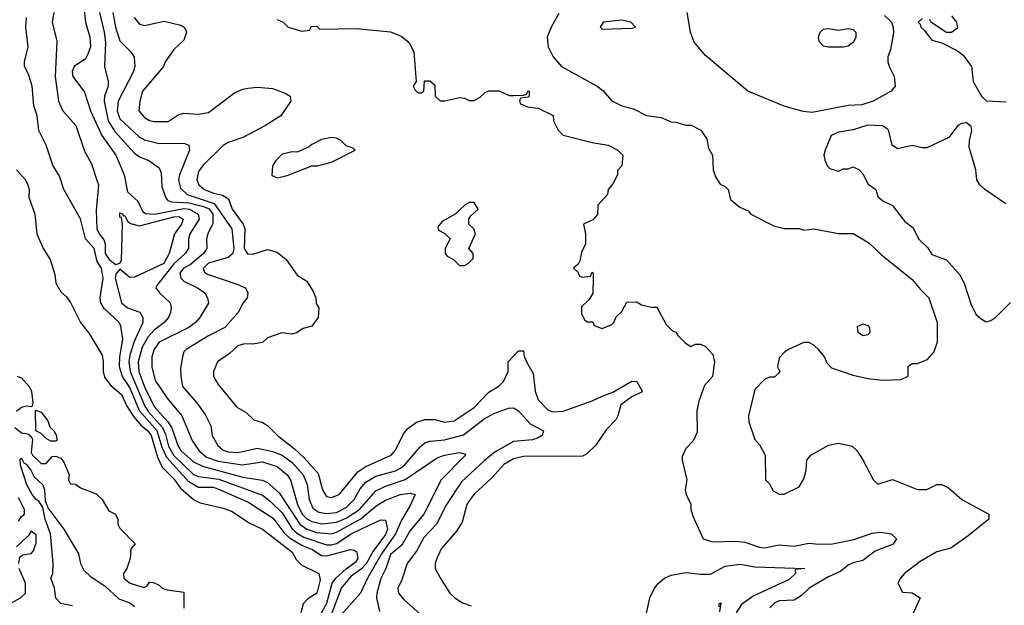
# Model space of a CAD drawing. Header units: inches. Extents: x 2348341 to 2479810, y 460419 to 613669.
# Tile 299 of 656: x 2354503 to 2358504, y 567340 to 569721. Entities that reach past the tile are written whole.
import ezdxf

# ---------------------------------------------------------------- set-up
doc = ezdxf.new("R2010")
doc.units = ezdxf.units.IN
doc.header["$MEASUREMENT"] = 0
doc.layers.add('C3556', color=7, linetype='Continuous')

msp = doc.modelspace()

# ---------------------------------------------------------------- linework, layer by layer
at = {"layer": 'C3556', "color": 2}
for points, elevation in [([(2354642, 569750), (2354635.5, 569710), (2354653.8, 569633.8), (2354646.7, 569490), (2354660.7, 569390), (2354678.8, 569350), (2354730.6, 569290), (2354766.6, 569186.6), (2354794.6, 569134.6), (2354819.8, 569059.8), (2354822.8, 569050), (2354813.7, 568946.3), (2354816.2, 568870), (2354825.5, 568850), (2354845.2, 568825.2), (2354850.2, 568810), (2354850.2, 568770), (2354866.4, 568746.4), (2354894, 568726), (2354909.6, 568730.4), (2354916.4, 568743.6), (2354920.7, 568890), (2354916.4, 568916.4), (2354910, 568918), (2354910, 568936), (2354922, 568930), (2354923.6, 568923.6), (2354930, 568924.7), (2354941.1, 568901.1), (2354952.7, 568892.7), (2354990, 568882.4), (2355130, 568919.8), (2355150, 568920.8), (2355166.7, 568910), (2355160.9, 568890), (2355132.7, 568850), (2355110.3, 568770), (2355088.2, 568730), (2354970, 568674.7), (2354950, 568673), (2354910, 568706), (2354894, 568686), (2354890.4, 568670), (2354916.3, 568570), (2354941, 568550), (2354991.8, 568531.8), (2355003.8, 568510), (2355003.7, 568490), (2354967.8, 568412.2), (2354950, 568357.2), (2354946.5, 568330), (2354951.8, 568290), (2355011.8, 568150), (2355026.9, 568126.9), (2355083, 568063), (2355095.7, 568035.7), (2355107.6, 567987.6), (2355129.6, 567949.6), (2355210, 567871.4), (2355230, 567863.2), (2355312.2, 567852.2), (2355490, 567787.4), (2355522.5, 567762.5), (2355570, 567715.6), (2355610.8, 567650.8), (2355631.4, 567631.4), (2355657.3, 567617.3), (2355750, 567586.5), (2355770, 567585.8), (2355790, 567591.4), (2355849.6, 567630), (2355890, 567650.2), (2355970, 567687.7), (2355990, 567686), (2355997.8, 567650), (2355990, 567628), (2355939.3, 567560.7), (2355911.3, 567508.7), (2355892, 567488), (2355850, 567458.9), (2355809, 567410), (2355755.7, 567264.3)], 74), ([(2354763.7, 569770), (2354770.3, 569710), (2354788.2, 569650), (2354790.3, 569610), (2354779.9, 569580.1), (2354770, 569561.2), (2354724.9, 569530), (2354716.3, 569510), (2354719.1, 569490), (2354766, 569426), (2354790.4, 569350), (2354837, 569250), (2354894, 569170), (2354928, 569090), (2354941.6, 569021.6), (2354982.8, 568982.8), (2355001.7, 568941.7), (2355012.4, 568932.4), (2355050.2, 568930.2), (2355170, 568952.6), (2355193, 568950), (2355228.4, 568930), (2355232.4, 568910), (2355194.4, 568850), (2355188.4, 568830), (2355188.7, 568790), (2355175.8, 568770), (2355130, 568728.6), (2355059.8, 568640.2), (2355056, 568630), (2355070.8, 568610), (2355114, 568570), (2355119.1, 568550), (2355116.3, 568530), (2355107.7, 568510), (2355090.6, 568490), (2355050, 568458.7), (2355024, 568430), (2355000.7, 568390), (2354984.9, 568330), (2354987.3, 568290), (2355010, 568228.4), (2355050, 568148.7), (2355105.3, 568085.3), (2355121.1, 568061.1), (2355145.3, 567990), (2355158, 567970), (2355210, 567923.6), (2355245.3, 567905.3), (2355410, 567861.5), (2355488.8, 567848.8), (2355510, 567839.3), (2355557.8, 567797.8), (2355640.8, 567670), (2355669.5, 567649.5), (2355710, 567636.5), (2355769.8, 567630.2), (2355790, 567637.6), (2355888.7, 567691.3), (2355950, 567743.6), (2355990, 567767.7), (2356050.4, 567790.4), (2356090, 567796.3), (2356110.6, 567790.6), (2356090, 567746), (2356054, 567686), (2356030.2, 567630), (2355972.8, 567550), (2355916.5, 567450), (2355888.4, 567390), (2355810, 567300.7)], 78), ([(2354827.4, 569750), (2354846.3, 569670), (2354851.5, 569628.5), (2354848.2, 569530), (2354863.1, 569470), (2354863.1, 569450), (2354847.2, 569410), (2354846, 569390), (2354862.8, 569310), (2354890, 569266.4), (2354970, 569178), (2354990, 569163.8), (2355028.1, 569148.1), (2355070, 569118), (2355077.5, 569097.5), (2355080.7, 569040.7), (2355096.4, 568996.4), (2355105.1, 568985.1), (2355120.5, 568980.5), (2355190, 568976.6), (2355250, 568961.6), (2355272.5, 568952.5), (2355288.4, 568930), (2355288.1, 568891.9), (2355267, 568850), (2355262.4, 568830), (2355263, 568790), (2355250.5, 568770), (2355196.1, 568723.9), (2355168.2, 568710), (2355154.4, 568690), (2355158, 568670), (2355170, 568658), (2355226, 568630), (2355254.8, 568610), (2355266, 568590), (2355270, 568568), (2355234.8, 568510), (2355217.3, 568490), (2355190, 568469.6), (2355070, 568409.5), (2355050, 568381.2), (2355040.4, 568350), (2355040.4, 568310), (2355054.2, 568254.2), (2355102, 568182), (2355162.4, 568110), (2355204.4, 568010), (2355230.4, 567970), (2355262.8, 567942.8), (2355310, 567926.5), (2355408.5, 567911.5), (2355490, 567923.7), (2355550, 567904.4), (2355590, 567870.4), (2355603.1, 567850), (2355632.4, 567750), (2355651.6, 567710), (2355670, 567691.6), (2355690, 567680.7), (2355731.2, 567671.2), (2355790, 567677.5), (2355830, 567694.7), (2355884, 567730), (2355950, 567804.9), (2355990, 567824.2), (2356070, 567851.6), (2356200.1, 567939.9), (2356230, 567950.4), (2356290, 567960.7), (2356314, 567954), (2356314.8, 567950), (2356215.8, 567850), (2356146, 567710), (2356090, 567644.5), (2356055.3, 567584.8), (2356010, 567547), (2355990.3, 567490), (2355970.3, 567449.7), (2355954, 567390), (2355953, 567370), (2355964.7, 567315.3)], 82), ([(2354881.1, 569750), (2354892.2, 569690), (2354910, 569634.8), (2354954.8, 569590), (2354968.2, 569568.2), (2354970.5, 569530.5), (2354966, 569510), (2354903.1, 569390), (2354899, 569350), (2354910, 569317.1), (2354986.5, 569246.5), (2355010, 569232), (2355070, 569217), (2355170, 569219.1), (2355190.5, 569210.5), (2355193, 569190), (2355151.8, 569090), (2355148.7, 569068.7), (2355156, 569036), (2355183.8, 569010), (2355293.5, 568973.5), (2355365.7, 568870), (2355373, 568790), (2355368.9, 568770), (2355350, 568753.5), (2355270, 568730.9), (2355248.8, 568708.8), (2355254, 568694), (2355265.9, 568685.9), (2355390, 568644.9), (2355421, 568630), (2355430.7, 568610), (2355426.8, 568590), (2355410.7, 568569.3), (2355390.7, 568530), (2355336.3, 568470), (2355270, 568436.2), (2355179.9, 568380.1), (2355170.7, 568370), (2355164, 568350), (2355156.8, 568303.2), (2355157.3, 568270), (2355164.9, 568230), (2355223.4, 568163.4), (2355256.1, 568116.1), (2355279.1, 568070), (2355284.9, 568030), (2355307.7, 567990), (2355330.3, 567970.3), (2355350, 567964.6), (2355390, 567961.7), (2355470, 567978.9), (2355530, 567965.8), (2355570.2, 567950.2), (2355610, 567921.1), (2355654.9, 567870), (2355671.3, 567831.3), (2355678.7, 567770), (2355694.9, 567734.9), (2355718.5, 567718.5), (2355750, 567712.9), (2355790, 567717.7), (2355830, 567737.4), (2355862.6, 567770), (2355886.5, 567813.5), (2355910, 567841.1), (2355950, 567865.2), (2356030, 567887.4), (2356050, 567897), (2356068.7, 567911.3), (2356130, 567983.8), (2356150, 568000.4), (2356170, 568007), (2356230, 568013.1), (2356306.3, 568033.7), (2356390, 568097.6), (2356430, 568120.4), (2356490, 568142), (2356510, 568142.8), (2356530, 568130.8), (2356577.2, 568077.2), (2356631.3, 568050), (2356626, 568030), (2356610, 568020.9), (2356586.6, 568013.4), (2356510, 568006), (2356435.6, 567964.4), (2356390, 567927.6), (2356298.6, 567841.5), (2356237.1, 567750), (2356196.4, 567670), (2356144.8, 567615.2), (2356117, 567563), (2356077.6, 567510), (2356055.8, 567444.2), (2356039.1, 567410), (2356042, 567390), (2356063.4, 567363.4), (2356130, 567304.7)], 86), ([(2356694, 569746), (2356662.8, 569690), (2356646.8, 569650), (2356651, 569610), (2356671.3, 569570), (2356704.7, 569530), (2356850.4, 569450.4), (2356873, 569433), (2356910, 569391.3), (2356950, 569371), (2356998, 569358), (2357050, 569331), (2357110, 569322.8), (2357150, 569306), (2357170, 569304.7), (2357210, 569292), (2357231.6, 569291.6), (2357271.1, 569271.1), (2357296, 569236), (2357302, 569198), (2357318, 569170), (2357321, 569110), (2357330, 569082), (2357350, 569052), (2357370, 569042), (2357382, 569030), (2357392, 568990), (2357430, 568958), (2357463.6, 568943.6), (2357474, 568930), (2357570, 568882), (2357611.6, 568871.6), (2357670, 568871.3), (2357690, 568864.7), (2357730, 568871), (2357830, 568851.3), (2357890, 568851.3), (2357953.7, 568813.7), (2358004.9, 568764.9), (2358130, 568664.7), (2358163.5, 568623.5), (2358198, 568590), (2358231.3, 568490), (2358231.3, 568410), (2358218, 568370), (2358190, 568338), (2358150, 568322), (2358130, 568322), (2358112, 568310), (2358112, 568270), (2358083.6, 568256.4), (2358010, 568254), (2357950, 568261.2), (2357890, 568274), (2357804, 568304), (2357784, 568324), (2357774, 568350), (2357750, 568378), (2357730, 568398), (2357710, 568408), (2357690, 568408), (2357630, 568382), (2357612, 568370), (2357590, 568346), (2357582, 568310), (2357592, 568290), (2357590, 568286), (2357570, 568268), (2357550, 568268), (2357530, 568258), (2357490, 568218), (2357464.7, 568110), (2357466.4, 568086.4), (2357490, 568014), (2357510.9, 567990.9), (2357532, 567950), (2357534, 567850), (2357550, 567834), (2357565.4, 567805.4), (2357590, 567792), (2357610, 567792), (2357670, 567822), (2357690, 567854), (2357699, 567890), (2357702, 567930), (2357718, 567950), (2357790, 567991), (2357830, 567998.8), (2357886.4, 567986.4), (2357904.7, 567970), (2357930, 567932), (2357971.1, 567851.1), (2357990, 567832), (2358050, 567851), (2358150.9, 567810.9), (2358190, 567811), (2358230, 567831), (2358250, 567830.8), (2358277.5, 567817.5), (2358331.3, 567770), (2358442, 567710), (2358442, 567690), (2358357.5, 567622.5), (2358287.5, 567572.5), (2358230, 567558), (2358162.5, 567517.5), (2358098, 567470), (2358082, 567450), (2358072, 567430), (2358090, 567394), (2358130, 567391.3), (2358162, 567370), (2358130, 567298)], 98), ([(2358017.3, 569737.3), (2358045.7, 569710), (2358053.1, 569690), (2358053.3, 569666.7), (2358041.4, 569598.6), (2358031.3, 569570), (2358031, 569550), (2358036, 569530), (2358057.3, 569490), (2358061, 569450), (2358044.7, 569430), (2357971.3, 569390), (2357925.8, 569374.2), (2357870, 569371.6), (2357723.3, 569343.3), (2357687.2, 569347.2), (2357609.5, 569369.5), (2357462, 569430), (2357290, 569575.3), (2357244, 569630), (2357229.5, 569669.5), (2357215.1, 569750)], 98), ([(2358290, 569736), (2358310, 569711.3), (2358314, 569686), (2358290, 569669), (2358270, 569668.7), (2358206, 569710), (2358202, 569722)], 102), ([(2355723, 567297), (2355751.3, 567348.7), (2355772.3, 567430), (2355787.6, 567450), (2355830, 567488.7), (2355870, 567517.6), (2355878.9, 567530), (2355874.1, 567554.1), (2355862.3, 567562.3), (2355845.5, 567565.5), (2355750, 567539.7), (2355730, 567541.5), (2355690, 567567.2), (2355650, 567583.2), (2355603.1, 567610), (2355581.3, 567630), (2355537.6, 567690), (2355430, 567758.7), (2355310, 567812.6), (2355290, 567819.1), (2355230, 567818.5), (2355190, 567842.4), (2355101.3, 567941.3), (2355082.1, 567982.1), (2355062, 568050), (2354990.2, 568130), (2354950, 568225.3), (2354920.8, 568270), (2354909, 568310), (2354910.2, 568350), (2354922, 568422), (2354914.2, 568474.2), (2354907.3, 568490), (2354846.7, 568546.7), (2354833.4, 568570), (2354830.5, 568590), (2354841.6, 568670), (2354834.9, 568710), (2354817.4, 568737.4), (2354805.5, 568790), (2354770.3, 568830.3), (2354750, 568911), (2354682.8, 569030), (2354665.2, 569085.2), (2354637.3, 569130), (2354610.8, 569210), (2354580.7, 569270), (2354573.4, 569330), (2354560.7, 569370), (2354553.4, 569450), (2354538.8, 569498.8), (2354522.8, 569530), (2354522.8, 569550), (2354537.3, 569610), (2354528, 569690), (2354530.5, 569729.5)], 70), ([(2354968, 569730), (2354990, 569702.8), (2355010, 569697.3), (2355090, 569714.8), (2355158, 569698), (2355172, 569690), (2355178.8, 569678.8), (2355181, 569670), (2355170, 569638), (2355130, 569599), (2355094.8, 569550), (2355086.8, 569530), (2355002.4, 569430), (2354990.6, 569390), (2354987.7, 569350), (2355010, 569322.8), (2355030, 569311), (2355050, 569306.8), (2355106.8, 569306.8), (2355146.6, 569333.4), (2355170, 569340.7), (2355230, 569337.3), (2355270, 569344), (2355376.6, 569423.4), (2355410, 569438.8), (2355430, 569442.8), (2355470, 569446.8), (2355530, 569440.7), (2355582, 569422), (2355602, 569410), (2355604.7, 569390), (2355564.7, 569330), (2355502, 569290), (2355410, 569242), (2355350, 569222), (2355330, 569209.2), (2355248, 569130), (2355230, 569104), (2355222.4, 569070), (2355230.5, 569050), (2355253.4, 569030), (2355290, 569015.6), (2355327.4, 569007.4), (2355351.8, 568991.8), (2355366.4, 568950), (2355411.8, 568890), (2355417.4, 568870), (2355415.5, 568790), (2355428.5, 568768.5), (2355450, 568767.3), (2355510, 568786), (2355550, 568776), (2355586.4, 568746.4), (2355630, 568682), (2355670, 568658), (2355695.9, 568615.9), (2355706, 568590), (2355707.3, 568567.3), (2355718, 568550), (2355716, 568510), (2355690, 568475.3), (2355655.3, 568464.7), (2355628.4, 568448.4), (2355610, 568442), (2355568.4, 568448.4), (2355510, 568428), (2355490, 568408.7), (2355450, 568402), (2355416.9, 568403.1), (2355390, 568395.3), (2355356.1, 568363.9), (2355306.8, 568330), (2355291, 568290), (2355291, 568270), (2355310, 568238), (2355385.2, 568145.2), (2355424, 568124), (2355454.4, 568094.4), (2355490, 568082.8), (2355510, 568071), (2355550.8, 568030), (2355618, 567978), (2355659.3, 567939.3), (2355715.6, 567875.6), (2355733, 567810), (2355750, 567782), (2355770, 567778), (2355801.2, 567790), (2355877.5, 567882.5), (2355910, 567904.9), (2356012.3, 567950), (2356030, 567971), (2356062.9, 568037.1), (2356080.7, 568059.3), (2356115.5, 568084.5), (2356150, 568094.8), (2356190, 568094.8), (2356230, 568084.9), (2356268, 568090), (2356350, 568143.8), (2356410, 568206.8), (2356450, 568231.3), (2356468.7, 568250), (2356488.7, 568290), (2356488, 568330), (2356530, 568374), (2356550, 568374), (2356552.7, 568352.7), (2356562, 568330), (2356590, 568282), (2356597.6, 568210), (2356610, 568176), (2356650, 568134), (2356670, 568126.4), (2356711.3, 568128.7), (2356830, 568170.7), (2356870, 568190.8), (2356914, 568206), (2356990, 568251.3), (2357011.3, 568250), (2357032, 568210), (2357030, 568206), (2356990, 568188), (2356945.4, 568154.6), (2356934, 568110), (2356925.4, 568094.6), (2356886.4, 568053.6), (2356842.8, 567990), (2356805.8, 567954.2), (2356790, 567946.6), (2356550, 567945.6), (2356510, 567936.2), (2356470, 567912), (2356422.3, 567857.7), (2356350, 567792.3), (2356330, 567765.2), (2356320.5, 567750), (2356301.4, 567678.6), (2356278, 567642), (2356216, 567570), (2356198, 567530), (2356191.3, 567510), (2356191.3, 567490), (2356211.1, 567451.1), (2356251.3, 567390), (2356271.3, 567370), (2356302, 567350), (2356338, 567338)], 90), ([(2355550, 569722), (2355574, 569710), (2355594, 569690), (2355650, 569674), (2355682, 569678), (2355687.3, 569692.7), (2355710, 569694), (2355722, 569682), (2355870, 569684.7), (2356010, 569670.8), (2356053.7, 569653.7), (2356084.7, 569630), (2356104.7, 569590), (2356114, 569470), (2356102, 569450), (2356110, 569434), (2356123.6, 569423.6), (2356136.4, 569423.6), (2356146, 569430), (2356148, 569472), (2356170, 569472), (2356190, 569454), (2356192, 569410), (2356211.3, 569391.3), (2356230, 569391), (2356290, 569404.7), (2356310, 569402), (2356330, 569392), (2356350, 569392), (2356374.6, 569405.4), (2356394.6, 569425.4), (2356410, 569431.3), (2356451.1, 569431.1), (2356492.7, 569412.7), (2356510, 569412), (2356550, 569414), (2356562, 569418), (2356570, 569431.3), (2356574, 569430), (2356574, 569410), (2356570, 569406), (2356538, 569402), (2356534, 569390), (2356538, 569378), (2356566.4, 569366.4), (2356610, 569361), (2356670.9, 569330.9), (2356672, 569310), (2356691.1, 569271.1), (2356711.1, 569251.1), (2356830, 569221), (2356894, 569210), (2356934, 569190), (2356954, 569170), (2356950, 569126), (2356932.7, 569107.3), (2356932, 569090), (2356914, 569054), (2356894, 569030), (2356892, 569010), (2356852.7, 568967.3), (2356851.6, 568928.4), (2356832.7, 568907.3), (2356794, 568890), (2356802, 568850), (2356802, 568810), (2356785.4, 568774.6), (2356779.6, 568740.4), (2356772.7, 568727.3), (2356754, 568710), (2356772.7, 568692.7), (2356778, 568678), (2356790, 568674), (2356822, 568678), (2356830, 568694), (2356834, 568690), (2356834, 568670), (2356831.6, 568608.4), (2356816.9, 568583.1), (2356786, 568554), (2356785.4, 568525.4), (2356799.6, 568499.6), (2356810, 568492), (2356832, 568492), (2356838, 568478), (2356870, 568464.7), (2356910, 568482), (2356918, 568490), (2356927.3, 568512.7), (2356950, 568534), (2356970, 568572), (2357010, 568574), (2357030, 568562), (2357070, 568552), (2357091.6, 568551.6), (2357130, 568482), (2357156, 568456), (2357170, 568451), (2357177.3, 568437.3), (2357206.8, 568406.8), (2357230, 568392), (2357250, 568402), (2357270, 568402), (2357290, 568392), (2357319.8, 568359.8), (2357326, 568330), (2357318, 568270), (2357286.4, 568233.6), (2357262.8, 568170), (2357254.8, 568130), (2357255.9, 568044.1), (2357241, 568010), (2357210, 567978), (2357195.3, 567944.7), (2357194.8, 567930), (2357214, 567850), (2357206.8, 567810), (2357211, 567790), (2357230.6, 567750.6), (2357231, 567730), (2357239.8, 567699.8), (2357281, 567610), (2357318, 567598), (2357410, 567600.5), (2357450, 567596.3), (2357510, 567576.3), (2357530, 567574), (2357590, 567585.5), (2357650, 567580.5), (2357710, 567593), (2357750, 567588.2), (2357806, 567590), (2357892.1, 567607.9), (2357967.2, 567632.8), (2358002.5, 567637.5), (2358044.7, 567630), (2358066, 567610), (2358052, 567588), (2357979.8, 567560.2), (2357930, 567522.7), (2357890, 567513.2), (2357870, 567502.7), (2357840.6, 567479.4), (2357790, 567456.2), (2357710.8, 567410), (2357679.5, 567380.5), (2357650, 567361.2), (2357590, 567358), (2357571.3, 567350), (2357552, 567330)], 94), ([(2358170, 569726), (2358154, 569710), (2358162, 569702), (2358164.7, 569690), (2358178.8, 569678.8), (2358210, 569638), (2358250, 569626), (2358314.4, 569594.4), (2358336.4, 569576.4), (2358370.4, 569530.4), (2358377.3, 569470), (2358411.3, 569410), (2358430, 569391.3), (2358510, 569387.3)], 102), ([(2358510, 568972.7), (2358425.2, 569030), (2358405.2, 569050), (2358393.2, 569070), (2358389.2, 569110), (2358362, 569202), (2358362.7, 569230), (2358372.7, 569270), (2358370, 569286), (2358350, 569301.2), (2358330, 569299.3), (2358316, 569290), (2358278.8, 569241.2), (2358190, 569199.3), (2358170, 569199.3), (2358130, 569209), (2358070, 569195.3), (2358048.7, 569210), (2358033.6, 569273.6), (2358009, 569289), (2357950, 569292), (2357890, 569272.7), (2357830, 569264), (2357801, 569250), (2357776, 569190), (2357771, 569170), (2357774.8, 569150), (2357785.2, 569125.2), (2357795.3, 569115.3), (2357830, 569104.7), (2357850, 569114), (2357870, 569114), (2357890, 569122), (2357914, 569110), (2357930, 569094), (2357951.6, 569051.6), (2357982, 569030), (2357990, 569002), (2358010, 568984.7), (2358050, 568964.7), (2358099.8, 568899.8), (2358134.4, 568874.4), (2358156, 568830), (2358193.4, 568793.4), (2358210, 568766), (2358270, 568744.7), (2358323.5, 568683.5), (2358341, 568650), (2358370, 568562), (2358390, 568522), (2358410, 568504.7), (2358430, 568492), (2358450, 568498), (2358470, 568511.3), (2358530, 568571)], 102), ([(2354490.6, 569110.6), (2354526, 569070), (2354536, 569050), (2354541, 569030), (2354539.6, 568999.6), (2354564, 568930), (2354572, 568850), (2354598, 568790), (2354626.4, 568746.4), (2354645.2, 568685.2), (2354650.4, 568650), (2354670, 568614), (2354693.5, 568593.5), (2354710, 568570.8), (2354750.3, 568490.3), (2354785.7, 568445.7), (2354837.6, 568357.6), (2354842.4, 568330), (2354841.6, 568290), (2354847.5, 568267.5), (2354873.9, 568233.9), (2354916.9, 568196.9), (2354939, 568150), (2354966.4, 568106.4), (2354993.9, 568073.9), (2355023.7, 568050), (2355037.6, 568030), (2355062.8, 567942.8), (2355081.5, 567901.5), (2355130, 567854), (2355156.9, 567816.9), (2355210, 567770.4), (2355236.2, 567756.2), (2355330, 567735.3), (2355363.4, 567723.4), (2355435.1, 567675.1), (2355490.2, 567650.2), (2355610, 567556.4), (2355626.7, 567526.7), (2355650, 567502.8), (2355718, 567470), (2355723.5, 567443.5), (2355710.5, 567390), (2355674, 567366), (2355654.4, 567345.6), (2355646, 567310)], 66), ([(2354491.6, 568271.6), (2354510, 568264.7), (2354541, 568230), (2354550.9, 568209.1), (2354556.9, 568163.1), (2354552.7, 568147.3), (2354530, 568149), (2354510, 568143.7), (2354490, 568127.6)], 62), ([(2354483.4, 568063.4), (2354510, 568041.8), (2354536.7, 568036.7), (2354548.3, 568028.3), (2354554.8, 568014.8), (2354550, 567961), (2354555.5, 567950), (2354590, 567916.3), (2354610, 567916), (2354634.6, 567945.4), (2354650, 567946.8), (2354670, 567938), (2354682, 567922), (2354704.7, 567870), (2354702, 567850), (2354710, 567834), (2354730, 567832), (2354750, 567818), (2354813.7, 567793.7), (2354838, 567770), (2354864.7, 567724.7), (2354892, 567710), (2354902, 567690), (2354902, 567670), (2354910, 567654), (2354972, 567590), (2354954, 567570), (2354952, 567530), (2354938, 567490), (2354924.7, 567470), (2354926, 567450), (2354930, 567446), (2354952, 567430), (2355008, 567412), (2355020.4, 567419.6), (2355030, 567434), (2355047.3, 567432.7), (2355070, 567422), (2355082, 567410), (2355102.5, 567402.5), (2355170, 567394), (2355170, 567328)], 62), ([(2354718, 567338), (2354670, 567347.6), (2354650, 567369.3), (2354644, 567410), (2354629.6, 567450), (2354637.2, 567470), (2354639.5, 567510), (2354628.7, 567630), (2354606, 567690), (2354597.5, 567737.5), (2354582, 567762), (2354570, 567769.6), (2354553.6, 567790), (2354532, 567830), (2354506.4, 567910), (2354505.4, 567934.6), (2354510, 567938.8), (2354519.8, 567919.8), (2354530, 567914.4), (2354548.2, 567890), (2354561.7, 567861.7), (2354597.1, 567830), (2354604.4, 567810), (2354606.4, 567766.4), (2354617, 567737), (2354682.4, 567650), (2354730.4, 567570), (2354741.6, 567550), (2354750.4, 567510), (2354763.6, 567483.6), (2354790, 567459.1), (2354850, 567418.4), (2354905.9, 567365.9), (2354950.2, 567350.2), (2354970, 567335.5)], 58), ([(2354498, 567682), (2354510, 567701), (2354522, 567710), (2354522.7, 567730), (2354498.3, 567778.3)], 62), ([(2354499, 567510), (2354503.1, 567536.9), (2354515.3, 567544.7), (2354550, 567551.3), (2354558.6, 567561.4), (2354570, 567594), (2354570, 567626), (2354550, 567642), (2354537.3, 567622.7), (2354490, 567578)], 62), ([(2357042, 567270), (2357063.7, 567370), (2357082.7, 567410), (2357099, 567430), (2357124, 567450), (2357150, 567462.8), (2357210, 567474), (2357270, 567466.8), (2357310, 567467.3), (2357370, 567499.1), (2357430, 567507.7), (2357490, 567496.4), (2357694, 567490), (2357654, 567486), (2357656, 567470), (2357630, 567444.5), (2357483.2, 567376.8), (2357436.7, 567343.3), (2357414, 567310)], 90), ([(2354469.3, 567350.7), (2354506, 567370), (2354526, 567390), (2354526, 567430), (2354501.2, 567490)], 62), ([(2357346, 567334), (2357346, 567346), (2357352, 567350), (2357346.4, 567313.6)], 86)]:
    msp.add_lwpolyline(points, dxfattribs=dict(at, elevation=elevation))
for points, elevation in [([(2356950, 569719), (2356874, 569710), (2356862, 569690), (2356870, 569682), (2356990, 569686), (2357006, 569690), (2356986, 569710)], 102), ([(2357790, 569608.7), (2357770, 569613.2), (2357752.5, 569632.5), (2357749.3, 569650), (2357756, 569670), (2357770, 569682), (2357790, 569684.9), (2357830, 569678.8), (2357870, 569684.9), (2357890, 569681), (2357901, 569670), (2357900.7, 569650), (2357890.8, 569630), (2357870, 569612.7), (2357850, 569608.7)], 94), ([(2355770, 569242), (2355730, 569234), (2355690, 569214), (2355677.3, 569202.7), (2355630, 569182), (2355610, 569184), (2355570, 569174), (2355544.7, 569150), (2355530, 569126), (2355527.3, 569087.3), (2355550, 569078), (2355590, 569087.3), (2355690, 569126), (2355712.9, 569127.1), (2355770, 569142), (2355866, 569190), (2355858, 569198), (2355830, 569208), (2355808, 569230), (2355790, 569239)], 94), ([(2356350, 568978), (2356330, 568978), (2356314, 568970), (2356272, 568930), (2356219.6, 568900.4), (2356202, 568878), (2356205.4, 568865.4), (2356231.1, 568851.1), (2356252, 568830), (2356232, 568790), (2356232, 568770), (2356239.6, 568759.6), (2356265.4, 568745.4), (2356290, 568722), (2356310, 568722), (2356326, 568730), (2356346, 568750), (2356346, 568770), (2356328, 568790), (2356355.3, 568850), (2356348, 568870), (2356328, 568890), (2356328, 568910), (2356336.4, 568923.6), (2356366, 568950)], 94), ([(2357930, 568435.6), (2357910, 568449.5), (2357907, 568473), (2357930, 568484.4), (2357950, 568477.1), (2357956.4, 568470), (2357958.4, 568450), (2357950, 568439.5)], 94), ([(2354630, 568008), (2354610, 568018), (2354590, 568038), (2354568.7, 568048.7), (2354567.3, 568132.7), (2354590, 568124.7), (2354618, 568090), (2354626, 568066), (2354642, 568050), (2354652, 568030), (2354654, 568010), (2354650, 568008)], 62)]:
    msp.add_lwpolyline(points, close=True, dxfattribs=dict(at, elevation=elevation))

doc.saveas('drawing.dxf')
